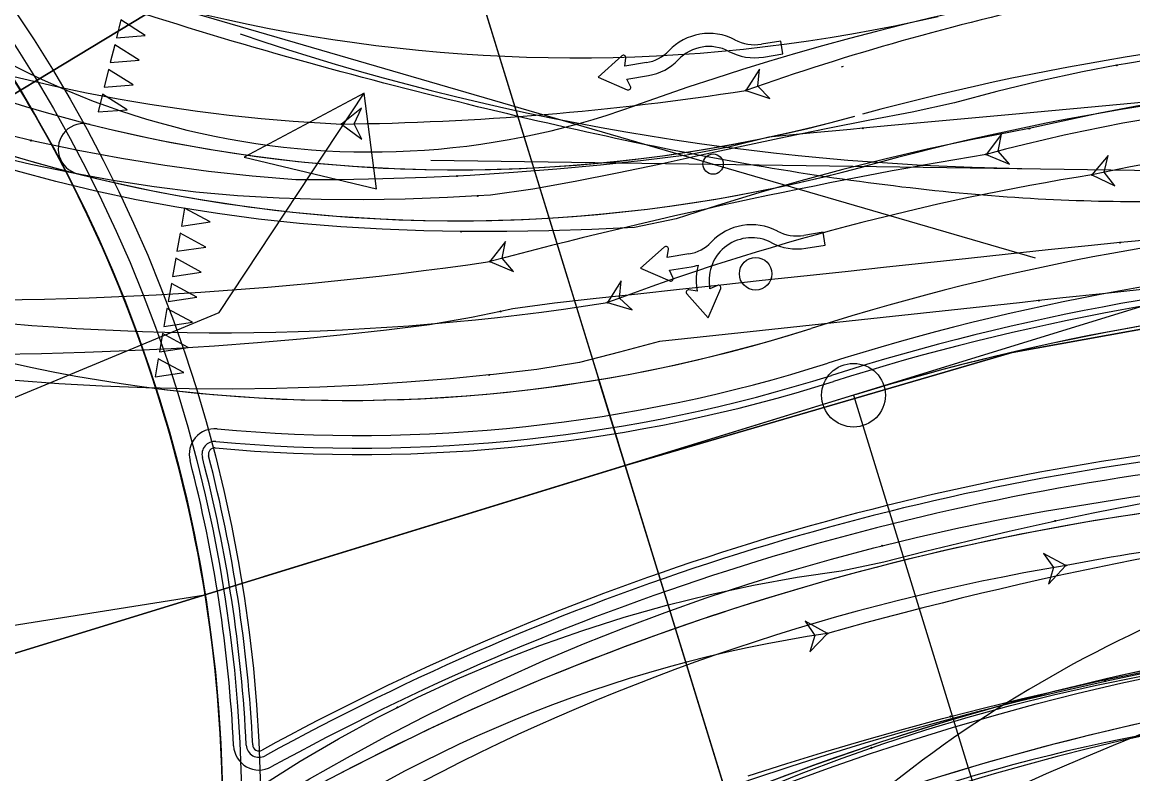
# Model space of a CAD drawing. Extents: x -70 to 701944, y -4 to 666871.
# Drawn here: x 668284.9 to 668372.1, y 656530.1 to 656589.1 of the extents above; entities that cross this region are included whole.
import ezdxf

# ---------------------------------------------------------------- set-up
doc = ezdxf.new("R2010")
doc.units = 0
for name, color, linetype in [('R_Detour', 7, 'Continuous'), ('R_Draft', 7, 'Continuous'), ('R_Horz Alg', 7, 'Continuous'), ('R_Horz Alg Annot', 7, 'Continuous'), ('R_No Plot', 7, 'Continuous'), ('R_Proposed Road', 7, 'Continuous'), ('R_Striping', 7, 'Continuous'), ('T_Vehicle Path Lt Major', 7, 'Continuous'), ('T_Vehicle Path Rt', 7, 'Continuous')]:
    doc.layers.add(name, color=color, linetype=linetype)

msp = doc.modelspace()

# ---------------------------------------------------------------- linework, layer by layer
at = {"layer": 'R_Detour'}
for p, q in [((668315.271, 656609.532), (668331.716, 656556.098)), ((668352.225, 656489.455), (668332.995, 656551.941))]:
    msp.add_line(p, q, dxfattribs=at)
msp.add_lwpolyline([(668237.352, 656540.118), (668300.4, 656566.296), (668311.774, 656583.532), (668302.35, 656578.491), (668312.747, 656576.014), (668311.774, 656583.532)], dxfattribs=at)
at = {"layer": 'R_Draft'}
for p, q in [((668172.645, 656626.45), (668364.455, 656570.591)), ((668317.02, 656578.267), (668442.404, 656576.499)), ((668263.741, 656538.475), (668299.291, 656544.146))]:
    msp.add_line(p, q, dxfattribs=at)
msp.add_circle((668339.171, 656577.954), 0.795, dxfattribs=at)
for centre, radius, start, end in [((668190.665, 656526.816), 110, 359.04923, 53.41156), ((668328.355, 656712.295), 126, 233.41156, 283.06162), ((668366.233, 656777.593), 200, 251.28011, 269.19223), ((668415.171, 656450.825), 100, 91.6288, 128.29142), ((668451.853, 656333.265), 215, 79.45006, 128.29142)]:
    msp.add_arc(centre, radius, start, end, dxfattribs=at)
msp.add_open_spline([(668503.194, 656560.733), (668456.494, 656569.755), (668425.895, 656581.268), (668346.175, 656570.408), (668185.597, 656628.505), (667984.836, 656548.033), (667888.169, 656554.095), (667835.431, 656560.72), (667768.499, 656569.635)], degree=2, dxfattribs=at)
at = {"layer": 'R_Horz Alg'}
for p, q in [((668395.658, 656573.804), (668350.192, 656559.811)), ((668350.192, 656559.811), (668191.84, 656511.078))]:
    msp.add_line(p, q, dxfattribs=at)
msp.add_lwpolyline([(668334.329, 656547.606), (668330.211, 656560.986)], dxfattribs=at)
msp.add_circle((668350.192, 656559.811), 2.5, dxfattribs=at)
msp.add_arc((668404.557, 656383.163), 184.825, 78.23901, 107.10608, dxfattribs=at)
at = {"layer": 'R_Horz Alg Annot'}
msp.add_lwpolyline([(668350.192, 656559.811), (668406.513, 656376.805)], dxfattribs=at)
at = {"layer": 'R_No Plot'}
msp.add_line((668411.958, 656578.82), (668303.862, 656545.553), dxfattribs=at)
for points in [[(668190.665, 656526.812), (668256.061, 656629.216), (668263.089, 656624.371), (668277.862, 656615.132), (668292.637, 656608.789), (668306.35, 656605.034), (668317.167, 656603.37)], [(668317.167, 656603.37), (668332.27, 656554.296), (668362.647, 656563.174), (668381.206, 656566.507), (668395.628, 656567.772), (668393.526, 656611.221), (668385.479, 656610.683), (668372.026, 656609.152), (668358.257, 656606.744), (668350.757, 656605.115), (668338.705, 656603.29), (668326.163, 656602.819)], [(668190.665, 656526.812), (668317.167, 656603.37), (668332.27, 656554.296), (668236.694, 656524.882)], [(668332.27, 656554.296), (668349.381, 656498.695), (668366.827, 656505.76), (668389.826, 656512.176), (668406.522, 656514.948), (668423.448, 656516.219), (668430.538, 656566.153), (668416.872, 656567.495), (668395.628, 656567.772), (668381.206, 656566.507), (668362.647, 656563.174)], [(668236.694, 656524.882), (668332.27, 656554.296), (668349.381, 656498.695), (668316.162, 656478.932), (668298.016, 656497.533)]]:
    msp.add_lwpolyline(points, close=True, dxfattribs=at)
for radius in [113, 111.5, 110]:
    msp.add_circle((668190.665, 656526.816), radius, dxfattribs=at)
msp.add_arc((668404.517, 656384.014), 184, 78.23901, 107.10608, dxfattribs=at)
at = {"layer": 'R_Proposed Road'}
for p, q in [((668348.63, 656565.608), (668346.875, 656565.059)), ((668349.513, 656562.741), (668348.175, 656562.324)), ((668349.81, 656561.787), (668348.473, 656561.369)), ((668349.959, 656561.309), (668348.621, 656560.892))]:
    msp.add_line(p, q, dxfattribs=at)
for centre, radius, start, end in [((668310.469, 656679.403), 120, 231.86262, 287.66069), ((668404.517, 656384.014), 190, 78.23901, 107.10608), ((668404.517, 656384.014), 187, 78.23901, 107.10608), ((668404.517, 656384.014), 186, 78.23901, 107.10608), ((668404.517, 656384.014), 185.5, 78.23901, 107.10608), ((668310.469, 656679.403), 120, 262.79975, 287.66069), ((668311.417, 656678.655), 122, 264.7395, 287.53542), ((668311.417, 656678.655), 123.5, 264.7395, 287.53542), ((668311.417, 656678.655), 123, 264.7395, 287.53542), ((668190.665, 656526.816), 110, 359.04923, 17.74918), ((668300.048, 656555.177), 2, 84.7395, 194.53561), ((668300.048, 656555.177), 2, 84.7395, 194.53561), ((668300.048, 656555.177), 1, 84.7395, 194.53561), ((668300.048, 656555.177), 0.5, 84.7395, 194.53561), ((668402.241, 656352.715), 204.5, 96.75168, 118.78541), ((668190.665, 656526.816), 111, 2.82357, 14.53561), ((668190.665, 656526.816), 112, 2.82357, 14.53561), ((668190.665, 656526.816), 112.5, 2.82357, 14.53561), ((668402.241, 656352.715), 204, 96.75168, 118.78541), ((668402.241, 656352.715), 203, 96.75168, 118.78541), ((668402.241, 656352.715), 200, 96.75168, 140.54981), ((668402.241, 656352.715), 200, 96.75168, 120.52795), ((668303.528, 656532.383), 2, 182.82357, 298.78541), ((668303.528, 656532.383), 2, 182.82357, 298.78541), ((668303.528, 656532.383), 1, 182.82357, 298.78541), ((668303.528, 656532.383), 0.5, 182.82357, 298.78541)]:
    msp.add_arc(centre, radius, start, end, dxfattribs=at)
at = {"layer": 'R_Striping'}
for p, q in [((668344.475, 656587.616), (668342.957, 656587.372)), ((668344.637, 656586.605), (668344.475, 656587.616)), ((668335.688, 656586.846), (668335.688, 656586.846)), ((668332.008, 656586.454), (668330.144, 656584.791)), ((668332.239, 656585.647), (668332.326, 656586.285)), ((668333.942, 656585.921), (668332.239, 656585.647)), ((668343.12, 656586.361), (668344.637, 656586.605)), ((668330.144, 656584.791), (668332.436, 656583.796)), ((668332.402, 656584.635), (668334.104, 656584.909)), ((668332.685, 656584.057), (668332.402, 656584.635)), ((668347.809, 656572.603), (668346.292, 656572.358)), ((668347.971, 656571.591), (668347.809, 656572.603)), ((668335.342, 656571.44), (668333.478, 656569.777)), ((668335.574, 656570.633), (668335.661, 656571.271)), ((668339.022, 656571.832), (668339.022, 656571.832)), ((668346.454, 656571.347), (668347.971, 656571.591)), ((668337.276, 656570.907), (668335.574, 656570.633)), ((668333.478, 656569.777), (668335.77, 656568.783)), ((668335.736, 656569.622), (668337.437, 656569.896)), ((668336.019, 656569.043), (668335.736, 656569.622)), ((668337.999, 656570.027), (668337.999, 656570.027)), ((668339.506, 656568.436), (668338.927, 656568.153)), ((668337.109, 656567.759), (668338.772, 656565.895)), ((668337.916, 656567.99), (668337.278, 656568.077)), ((668337.89, 656568.152), (668337.916, 656567.99)), ((668338.772, 656565.895), (668339.766, 656568.187)), ((668338.927, 656568.153), (668338.902, 656568.315))]:
    msp.add_line(p, q, dxfattribs=at)
for points in [[(668294.598, 656588.053), (668292.673, 656589.269), (668292.329, 656587.871)], [(668294.12, 656586.111), (668292.195, 656587.327), (668291.851, 656585.929)], [(668293.642, 656584.169), (668291.717, 656585.385), (668291.372, 656583.987)], [(668293.163, 656582.227), (668291.238, 656583.443), (668290.894, 656582.045)], [(668299.684, 656573.416), (668297.68, 656574.498), (668297.432, 656573.079)], [(668299.339, 656571.446), (668297.336, 656572.528), (668297.087, 656571.109)], [(668298.995, 656569.476), (668296.991, 656570.557), (668296.743, 656569.139)], [(668298.65, 656567.506), (668296.646, 656568.587), (668296.398, 656567.169)], [(668298.305, 656565.536), (668296.302, 656566.617), (668296.054, 656565.199)], [(668297.961, 656563.566), (668295.957, 656564.647), (668295.709, 656563.229)], [(668297.616, 656561.596), (668295.613, 656562.677), (668295.365, 656561.259)]]:
    msp.add_lwpolyline(points, close=True, dxfattribs=at)
for points in [[(668340.88, 656587.712), (668340.88, 656587.712)], [(668340.403, 656586.805), (668340.403, 656586.805)], [(668344.214, 656572.698), (668344.214, 656572.698)], [(668343.737, 656571.791), (668343.737, 656571.791)]]:
    msp.add_lwpolyline(points, dxfattribs=at)
msp.add_circle((668342.508, 656569.344), 1.276, dxfattribs=at)
for centre, radius, start, end in [((668190.665, 656526.816), 110, 17.74918, 53.41156), ((668319.069, 656695.506), 118, 232.72223, 285.33992), ((668319.069, 656695.506), 122, 232.72223, 285.33992), ((668404.517, 656384.014), 205, 78.23901, 105.1659), ((668338.855, 656583.858), 4.354, 62.28126, 136.66149), ((668342.428, 656590.659), 3.329, 242.28084, 279.14437), ((668333.453, 656588.955), 3.073, 279.14437, 316.66164), ((668338.855, 656583.858), 3.329, 62.27839, 136.65902), ((668342.428, 656590.659), 4.354, 242.27854, 279.14437), ((668332.136, 656586.311), 0.192, 352.20336, 131.73864), ((668333.453, 656588.955), 4.097, 279.14437, 316.66164), ((668404.517, 656384.014), 201, 78.23901, 105.51674), ((668332.513, 656583.972), 0.192, 246.55052, 26.08579), ((668319.069, 656695.506), 118, 255.87181, 285.33992), ((668289.763, 656579.14), 2, 75.42507, 256.31855), ((668319.069, 656695.506), 122, 255.87181, 285.33992), ((668342.189, 656568.844), 4.354, 62.28126, 136.66149), ((668342.189, 656568.844), 3.329, 62.27839, 189.14443), ((668345.762, 656575.645), 3.329, 242.28084, 279.14437), ((668335.47, 656571.297), 0.192, 352.20336, 131.73864), ((668336.787, 656573.941), 3.073, 279.14437, 316.66164), ((668345.762, 656575.645), 4.354, 242.27854, 279.14437), ((668336.787, 656573.94), 4.097, 279.13062, 287.19557), ((668342.198, 656568.843), 4.363, 164.25258, 189.11379), ((668335.847, 656568.959), 0.192, 246.55052, 26.08579), ((668339.59, 656568.263), 0.192, 336.55073, 116.08543), ((668337.252, 656567.887), 0.192, 82.20357, 221.73828), ((668415.727, 656340.776), 202, 92.53312, 140.42224), ((668415.727, 656340.776), 202, 92.53312, 125.16421), ((668415.727, 656340.776), 198, 92.53312, 140.42224), ((668415.727, 656340.776), 198, 92.53312, 125.16421)]:
    msp.add_arc(centre, radius, start, end, dxfattribs=at)
at = {"layer": 'T_Vehicle Path Lt Major'}
for points in [[(668408.208, 656587.494), (668405.843, 656587.771), (668402.405, 656587.947), (668398.964, 656588.041), (668395.521, 656588.053), (668392.079, 656587.982), (668388.64, 656587.829), (668385.205, 656587.594), (668381.776, 656587.276), (668378.357, 656586.876), (668374.947, 656586.395), (668371.551, 656585.832), (668370.873, 656585.709)], [(668370.873, 656585.709), (668368.168, 656585.188), (668364.802, 656584.463), (668361.455, 656583.657), (668358.127, 656582.772), (668354.81, 656582.022), (668351.484, 656581.396), (668348.164, 656580.744), (668344.848, 656580.069), (668341.539, 656579.368), (668338.234, 656578.644), (668334.935, 656577.917), (668331.635, 656577.234), (668328.333, 656576.593), (668325.03, 656575.994), (668321.698, 656575.516), (668320.688, 656575.456)], [(668320.688, 656575.456), (668318.329, 656575.334), (668314.996, 656575.21), (668311.703, 656575.154), (668308.41, 656575.172), (668305.12, 656575.274), (668301.834, 656575.468), (668298.558, 656575.763), (668295.294, 656576.165), (668292.046, 656576.667), (668288.815, 656577.26), (668285.602, 656577.934), (668282.407, 656578.682), (668279.231, 656579.496), (668276.077, 656580.369), (668272.977, 656581.284), (668269.924, 656582.237), (668266.918, 656583.222), (668263.958, 656584.234), (668263.379, 656584.436)], [(668405.395, 656573.656), (668403.141, 656573.657), (668399.963, 656573.625), (668396.793, 656573.556), (668393.632, 656573.45), (668390.478, 656573.31), (668387.333, 656573.135), (668384.197, 656572.928), (668381.07, 656572.692), (668377.951, 656572.432), (668374.84, 656572.152), (668371.737, 656571.855), (668371.112, 656571.793)], [(668371.112, 656571.793), (668368.61, 656571.542), (668365.48, 656571.219), (668362.346, 656570.888), (668359.212, 656570.552), (668356.032, 656570.207), (668352.785, 656569.855), (668349.536, 656569.506), (668346.284, 656569.157), (668343.031, 656568.806), (668339.776, 656568.455), (668336.52, 656568.104), (668333.262, 656567.752), (668329.992, 656567.399), (668326.72, 656567.046), (668323.453, 656566.603), (668322.482, 656566.392)], [(668322.482, 656566.392), (668320.214, 656565.901), (668316.912, 656565.331), (668313.541, 656564.921), (668310.167, 656564.55), (668306.788, 656564.219), (668303.405, 656563.927), (668300.019, 656563.674), (668296.631, 656563.461), (668293.24, 656563.288), (668289.847, 656563.154), (668286.453, 656563.059), (668283.058, 656563.004), (668279.663, 656562.989), (668276.268, 656563.013), (668272.873, 656563.077), (668269.479, 656563.18), (668266.087, 656563.323), (668262.697, 656563.506), (668262.019, 656563.547)], [(668366.031, 656549.943), (668369.006, 656550.571), (668372.318, 656551.236), (668375.638, 656551.866), (668378.964, 656552.461), (668382.295, 656553.02), (668385.633, 656553.544), (668388.976, 656554.033), (668392.324, 656554.486), (668395.677, 656554.904), (668399.034, 656555.286), (668402.411, 656555.597), (668405.797, 656555.849), (668409.187, 656556.058), (668412.58, 656556.223), (668415.974, 656556.344), (668419.37, 656556.422), (668422.766, 656556.455), (668426.162, 656556.445), (668429.558, 656556.391), (668430.577, 656556.367)], [(668352.448, 656547.99), (668355.115, 656548.64), (668358.461, 656549.393), (668361.822, 656550.08), (668365.196, 656550.7), (668368.581, 656551.254), (668371.957, 656551.796), (668375.332, 656552.304), (668378.715, 656552.756), (668382.106, 656553.152), (668385.503, 656553.492), (668388.904, 656553.776), (668389.585, 656553.826)], [(668314.39, 656535.306), (668315.953, 656536.076), (668319.117, 656537.542), (668322.325, 656538.907), (668325.575, 656540.169), (668328.864, 656541.326), (668332.188, 656542.379), (668335.544, 656543.325), (668338.928, 656544.163), (668342.337, 656544.894), (668345.768, 656545.516), (668349.217, 656546.028), (668352.56, 656546.722), (668355.832, 656547.562), (668359.114, 656548.366), (668362.403, 656549.136), (668365.701, 656549.871), (668366.031, 656549.943)], [(668284.927, 656514.097), (668287.608, 656516.237), (668290.33, 656518.324), (668293.092, 656520.357), (668295.895, 656522.336), (668298.735, 656524.258), (668301.613, 656526.125), (668304.527, 656527.935), (668307.477, 656529.687), (668310.46, 656531.38), (668313.476, 656533.015), (668316.523, 656534.59), (668319.601, 656536.104), (668322.708, 656537.558), (668325.843, 656538.951), (668329.005, 656540.281), (668332.192, 656541.549), (668335.404, 656542.755), (668338.639, 656543.896), (668341.895, 656544.974), (668345.172, 656545.988), (668348.469, 656546.937), (668351.783, 656547.821), (668352.448, 656547.99)], [(668369.956, 656537.364), (668372.799, 656537.964), (668375.967, 656538.593), (668379.144, 656539.181), (668382.329, 656539.729), (668385.523, 656540.236), (668388.722, 656540.703), (668391.926, 656541.128), (668395.134, 656541.513), (668398.347, 656541.857), (668401.563, 656542.161), (668404.78, 656542.428), (668407.999, 656542.658), (668411.219, 656542.851), (668414.441, 656543.01), (668417.665, 656543.134), (668420.89, 656543.225), (668424.115, 656543.282), (668427.34, 656543.308), (668430.566, 656543.302), (668431.533, 656543.294)], [(668351.598, 656532.131), (668352.58, 656532.466), (668355.872, 656533.535), (668359.188, 656534.527), (668362.526, 656535.441), (668365.884, 656536.279), (668369.261, 656537.038), (668372.655, 656537.719), (668376.063, 656538.321), (668379.485, 656538.844), (668382.918, 656539.288), (668386.36, 656539.652), (668389.81, 656539.937), (668393.188, 656540.368), (668396.564, 656540.781)], [(668357.802, 656534.587), (668360.259, 656535.216), (668363.341, 656535.971), (668366.429, 656536.692), (668369.524, 656537.378), (668372.625, 656538.029), (668375.746, 656538.648), (668378.877, 656539.232), (668382.02, 656539.783), (668385.179, 656540.3), (668388.347, 656540.782), (668391.522, 656541.229), (668392.158, 656541.314)], [(668323.632, 656522.565), (668325.062, 656523.173), (668327.927, 656524.36), (668330.795, 656525.507), (668333.666, 656526.614), (668336.538, 656527.682), (668339.411, 656528.711), (668342.296, 656529.707), (668345.217, 656530.676), (668348.154, 656531.61), (668351.102, 656532.51), (668354.065, 656533.376), (668357.116, 656534.226), (668360.229, 656535.052), (668363.355, 656535.839), (668366.493, 656536.587), (668369.641, 656537.296), (668369.956, 656537.364)], [(668267.054, 656498.72), (668268.821, 656500.054), (668271.349, 656501.978), (668273.888, 656503.91), (668276.438, 656505.851), (668278.996, 656507.797), (668281.563, 656509.75), (668284.136, 656511.709), (668286.716, 656513.671), (668289.3, 656515.638), (668291.893, 656517.611), (668294.216, 656519.951), (668296.473, 656522.38), (668298.73, 656524.808), (668300.987, 656527.237), (668303.816, 656529.229), (668306.767, 656531.085), (668309.775, 656532.846), (668312.839, 656534.51), (668314.39, 656535.306)], [(668341.936, 656529.93), (668344.971, 656530.906), (668348.015, 656531.842), (668351.066, 656532.74), (668354.124, 656533.601), (668357.188, 656534.426), (668357.802, 656534.587)], [(668303.321, 656504.596), (668304.64, 656505.707), (668307.316, 656507.882), (668310.042, 656509.994), (668312.816, 656512.043), (668315.637, 656514.027), (668318.503, 656515.946), (668321.412, 656517.798), (668324.364, 656519.581), (668327.356, 656521.296), (668330.387, 656522.942), (668333.456, 656524.517), (668336.559, 656526.02), (668339.697, 656527.452), (668342.868, 656528.81), (668346.075, 656530.102), (668349.314, 656531.322), (668351.598, 656532.131)]]:
    msp.add_lwpolyline(points, dxfattribs=at)
for points in [[(668360.596, 656578.715), (668362.444, 656577.952), (668361.561, 656578.975), (668361.812, 656580.303)], [(668321.657, 656570.306), (668323.503, 656569.536), (668322.624, 656570.563), (668322.879, 656571.89)], [(668366.873, 656546.451), (668365.107, 656547.388), (668365.887, 656546.285), (668365.511, 656544.987)], [(668348.146, 656541.106), (668346.397, 656542.076), (668347.156, 656540.958), (668346.755, 656539.668)]]:
    msp.add_lwpolyline(points, close=True, dxfattribs=at)
for centre in [(668370.873, 656585.709), (668370.873, 656585.709), (668360.596, 656578.715), (668360.596, 656578.715), (668320.688, 656575.456), (668320.688, 656575.456), (668371.112, 656571.793), (668371.112, 656571.793), (668321.657, 656570.306), (668321.657, 656570.306), (668322.482, 656566.392), (668322.482, 656566.392), (668366.031, 656549.943), (668366.031, 656549.943), (668352.448, 656547.99), (668352.448, 656547.99), (668366.873, 656546.451), (668366.873, 656546.451), (668348.146, 656541.106), (668348.146, 656541.106), (668369.956, 656537.364), (668369.956, 656537.364), (668314.39, 656535.306), (668314.39, 656535.306), (668357.802, 656534.587), (668357.802, 656534.587), (668351.598, 656532.131), (668351.598, 656532.131)]:
    msp.add_circle(centre, 0.0417, dxfattribs=at)
for centre, radius, start, end in [((668396.769, 656444.239), 139.257, 84.34226, 105.05594), ((668431.991, 656153.756), 430.915, 99.53696, 104.83556), ((668280.05, 656854.487), 287.21, 267.11737, 278.32951), ((668433.45, 656238.079), 314.805, 96.68231, 105.72241), ((668404.413, 656347.285), 202.673, 94.15618, 100.67406), ((668395.066, 656378.875), 169.931, 99.5498, 135.61376), ((668363.577, 656437.443), 104.805, 98.46678, 126.37533), ((668400.367, 656390.78), 144.986, 95.22715, 113.66381)]:
    msp.add_arc(centre, radius, start, end, dxfattribs=at)
at = {"layer": 'T_Vehicle Path Rt'}
msp.add_line((668349.378, 656585.609), (668349.227, 656585.568), dxfattribs=at)
for points in [[(668285.624, 656579.808), (668282.605, 656580.531), (668279.271, 656581.413), (668275.959, 656582.378), (668272.673, 656583.426), (668269.414, 656584.556), (668267.795, 656585.151)], [(668417.144, 656581.089), (668416.815, 656581.149), (668413.512, 656581.696), (668410.224, 656582.328), (668406.939, 656582.973), (668403.653, 656583.615), (668400.367, 656584.254), (668396.989, 656584.597), (668393.52, 656584.578), (668390.052, 656584.468), (668386.587, 656584.269), (668383.13, 656583.979), (668379.68, 656583.599), (668376.242, 656583.13), (668372.817, 656582.571), (668369.408, 656581.923), (668366.017, 656581.187), (668363.994, 656580.747)], [(668374.76, 656582.978), (668371.968, 656582.715), (668368.867, 656582.428), (668365.765, 656582.145), (668362.652, 656581.856), (668359.488, 656581.562), (668356.324, 656581.268), (668353.159, 656580.974), (668350.923, 656580.766)], [(668350.923, 656580.766), (668349.965, 656580.677), (668346.763, 656580.38), (668343.557, 656580.065), (668340.392, 656579.284), (668337.114, 656578.664), (668333.72, 656578.243), (668330.32, 656577.873), (668326.914, 656577.555), (668323.504, 656577.287), (668320.091, 656577.071), (668319.066, 656577.016)], [(668363.994, 656580.747), (668362.653, 656580.5), (668359.307, 656579.841), (668355.973, 656579.126), (668352.651, 656578.355), (668349.343, 656577.527), (668346.049, 656576.644), (668342.77, 656575.705), (668339.508, 656574.711), (668336.263, 656573.662), (668332.997, 656572.977), (668329.653, 656572.819), (668326.268, 656572.708), (668322.981, 656572.652), (668319.72, 656572.652), (668319.394, 656572.655)], [(668319.394, 656572.655), (668316.461, 656572.712), (668313.205, 656572.837), (668309.956, 656573.031), (668306.714, 656573.298), (668303.483, 656573.641), (668300.265, 656574.064), (668297.062, 656574.569), (668293.878, 656575.16), (668290.715, 656575.838), (668287.575, 656576.6), (668284.47, 656577.432), (668281.401, 656578.323), (668278.368, 656579.264), (668276.56, 656579.85)], [(668319.066, 656577.016), (668316.674, 656576.906), (668313.255, 656576.793), (668309.835, 656576.731), (668306.414, 656576.72), (668302.978, 656577.008), (668299.55, 656577.383), (668296.132, 656577.842), (668292.726, 656578.387), (668289.335, 656579.017), (668285.961, 656579.732), (668285.624, 656579.808)], [(668415.067, 656570.119), (668414.733, 656570.132), (668411.396, 656570.239), (668408.058, 656570.296), (668404.725, 656570.302), (668401.401, 656570.256), (668398.085, 656570.16), (668394.845, 656570.015), (668391.68, 656569.828), (668388.525, 656569.603), (668385.382, 656569.346), (668382.249, 656569.065), (668379.123, 656568.764), (668375.992, 656568.446), (668372.865, 656568.118), (668369.74, 656567.783), (668366.618, 656567.443), (668364.736, 656567.238)], [(668364.736, 656567.238), (668363.47, 656567.101), (668360.307, 656566.762), (668357.145, 656566.422), (668353.985, 656566.08), (668350.826, 656565.739), (668347.668, 656565.398), (668344.512, 656565.056), (668341.346, 656564.714), (668338.158, 656564.369), (668334.964, 656564.024), (668331.819, 656563.198), (668328.675, 656562.368), (668325.335, 656561.842), (668321.939, 656561.445), (668321.599, 656561.408)], [(668321.599, 656561.408), (668318.538, 656561.106), (668315.13, 656560.827), (668311.719, 656560.606), (668308.304, 656560.444), (668304.887, 656560.341), (668301.468, 656560.298), (668298.049, 656560.313), (668294.631, 656560.388), (668291.215, 656560.521), (668287.801, 656560.714), (668284.392, 656560.965), (668280.987, 656561.276), (668277.588, 656561.645), (668275.552, 656561.895)], [(668345.016, 656529.366), (668348.223, 656530.537), (668351.45, 656531.655), (668354.695, 656532.717), (668357.958, 656533.724), (668361.237, 656534.676), (668364.532, 656535.572), (668367.841, 656536.411), (668371.165, 656537.195), (668374.501, 656537.922)]]:
    msp.add_lwpolyline(points, dxfattribs=at)
for points in [[(668341.735, 656583.735), (668343.637, 656583.115), (668342.678, 656584.068), (668342.826, 656585.411)], [(668309.997, 656581.098), (668311.598, 656579.899), (668310.997, 656581.109), (668311.57, 656582.334)], [(668368.895, 656577.111), (668370.702, 656576.255), (668369.872, 656577.321), (668370.189, 656578.635)], [(668330.893, 656567.09), (668332.806, 656566.505), (668331.83, 656567.44), (668331.954, 656568.786)]]:
    msp.add_lwpolyline(points, close=True, dxfattribs=at)
for centre in [(668341.735, 656583.735), (668341.735, 656583.735), (668309.997, 656581.098), (668309.997, 656581.098), (668350.923, 656580.766), (668350.923, 656580.766), (668363.994, 656580.747), (668363.994, 656580.747), (668285.624, 656579.808), (668285.624, 656579.808), (668368.895, 656577.111), (668368.895, 656577.111), (668319.066, 656577.016), (668319.066, 656577.016), (668319.394, 656572.655), (668319.394, 656572.655), (668330.893, 656567.09), (668330.893, 656567.09), (668364.736, 656567.238), (668364.736, 656567.238), (668321.599, 656561.408), (668321.599, 656561.408)]:
    msp.add_circle(centre, 0.0417, dxfattribs=at)
for centre, radius, start, end in [((668319.069, 656695.506), 122, 232.72223, 254.90939), ((668312.271, 656640.111), 61.204, 222.97363, 289.80891), ((668404.517, 656384.014), 211, 71.64227, 109.80891), ((668408.746, 656393.917), 201.299, 102.11909, 109.44428), ((668316.269, 656714.473), 133.523, 249.99126, 267.3077), ((668307.424, 656804.35), 223.267, 270.66029, 278.84008), ((668396.004, 656451.296), 128.702, 87.39185, 102.15964), ((668399.952, 656382.261), 197.31, 99.05628, 110.48748), ((668300.66, 656758.2), 193.486, 262.45885, 278.98966), ((668415.727, 656340.776), 197, 92.53312, 140.42224)]:
    msp.add_arc(centre, radius, start, end, dxfattribs=at)

doc.saveas('drawing.dxf')
